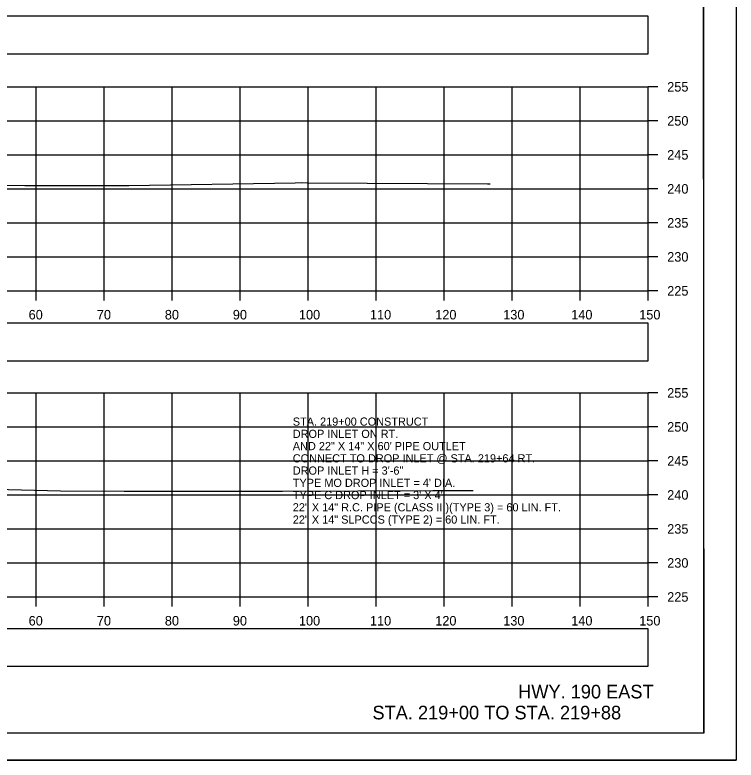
# Model space of a CAD drawing. Extents: x 1369627 to 1374022, y 380035 to 398173.
# Drawn here: x 1372155.4 to 1372261.5, y 384305.5 to 384415.1 of the extents above; entities that cross this region are included whole.
import ezdxf

# ---------------------------------------------------------------- set-up
doc = ezdxf.new("R2010")
doc.units = 0
for name, color, linetype in [('Default', 7, 'Continuous'), ('R_Axis', 7, 'Continuous'), ('R_Axis Annot', 7, 'Continuous'), ('R_Border', 7, 'Continuous'), ('R_Draft', 7, 'Continuous'), ('R_Exist Surface', 7, 'Continuous'), ('R_Grid', 7, 'Continuous'), ('R_No Plot', 7, 'Continuous'), ('R_Water Annot', 7, 'Continuous')]:
    doc.layers.add(name, color=color, linetype=linetype)

msp = doc.modelspace()

# ---------------------------------------------------------------- linework, layer by layer
at = {"layer": 'Default'}
for points in [[(1371948.53, 384409.37), (1372248.53, 384409.37), (1372248.53, 384414.9), (1371948.53, 384414.9)], [(1371948.53, 384364.24), (1372248.53, 384364.24), (1372248.53, 384369.76), (1371948.53, 384369.76)], [(1371948.53, 384319.32), (1372248.53, 384319.32), (1372248.53, 384324.84), (1371948.53, 384324.84)]]:
    msp.add_lwpolyline(points, close=True, dxfattribs=at)
at = {"layer": 'R_Axis'}
for p, q in [((1372248.53, 384374.52), (1372248.53, 384404.52)), ((1372249.93, 384404.52), (1372248.53, 384404.52)), ((1372249.93, 384399.52), (1372248.53, 384399.52)), ((1372249.93, 384394.52), (1372248.53, 384394.52)), ((1372249.93, 384389.52), (1372248.53, 384389.52)), ((1372249.93, 384384.52), (1372248.53, 384384.52)), ((1372249.93, 384379.52), (1372248.53, 384379.52)), ((1371948.53, 384374.52), (1372248.53, 384374.52)), ((1372158.53, 384373.12), (1372158.53, 384374.52)), ((1372168.53, 384373.12), (1372168.53, 384374.52)), ((1372178.53, 384373.12), (1372178.53, 384374.52)), ((1372188.53, 384373.12), (1372188.53, 384374.52)), ((1372198.53, 384373.12), (1372198.53, 384374.52)), ((1372208.53, 384373.12), (1372208.53, 384374.52)), ((1372218.53, 384373.12), (1372218.53, 384374.52)), ((1372228.53, 384373.12), (1372228.53, 384374.52)), ((1372238.53, 384373.12), (1372238.53, 384374.52)), ((1372248.53, 384373.12), (1372248.53, 384374.52)), ((1372249.93, 384374.52), (1372248.53, 384374.52)), ((1372248.53, 384329.52), (1372248.53, 384359.52)), ((1372249.93, 384359.52), (1372248.53, 384359.52)), ((1372249.93, 384354.52), (1372248.53, 384354.52)), ((1372249.93, 384349.52), (1372248.53, 384349.52)), ((1372249.93, 384344.52), (1372248.53, 384344.52)), ((1372249.93, 384339.52), (1372248.53, 384339.52)), ((1372249.93, 384334.52), (1372248.53, 384334.52)), ((1371948.53, 384329.52), (1372248.53, 384329.52)), ((1372158.53, 384328.12), (1372158.53, 384329.52)), ((1372168.53, 384328.12), (1372168.53, 384329.52)), ((1372178.53, 384328.12), (1372178.53, 384329.52)), ((1372188.53, 384328.12), (1372188.53, 384329.52)), ((1372198.53, 384328.12), (1372198.53, 384329.52)), ((1372208.53, 384328.12), (1372208.53, 384329.52)), ((1372218.53, 384328.12), (1372218.53, 384329.52)), ((1372228.53, 384328.12), (1372228.53, 384329.52)), ((1372238.53, 384328.12), (1372238.53, 384329.52)), ((1372248.53, 384328.12), (1372248.53, 384329.52)), ((1372249.93, 384329.52), (1372248.53, 384329.52))]:
    msp.add_line(p, q, dxfattribs=at)
at = {"layer": 'R_Border'}
for q in [(1372256.71, 384514.97), (1371940.53, 384309.51)]:
    msp.add_line((1372256.71, 384309.51), q, dxfattribs=at)
at = {"layer": 'R_Exist Surface'}
for points in [[(1372149.25, 384390.04), (1372156.83, 384390.02), (1372172.13, 384390), (1372196.59, 384390.42), (1372197.56, 384390.44), (1372198.39, 384390.43), (1372224.89, 384390.26), (1372225.3, 384390.25)], [(1372150.56, 384345.4), (1372162.08, 384345.13), (1372171.48, 384345.07), (1372184.61, 384345.07), (1372194.73, 384345.09), (1372216.86, 384345.16), (1372222.81, 384345.19)]]:
    msp.add_lwpolyline(points, dxfattribs=at)
at = {"layer": 'R_Grid'}
for p, q in [((1371948.53, 384404.52), (1372248.53, 384404.52)), ((1372158.53, 384374.52), (1372158.53, 384404.52)), ((1372168.53, 384374.52), (1372168.53, 384404.52)), ((1372178.53, 384374.52), (1372178.53, 384404.52)), ((1372188.53, 384374.52), (1372188.53, 384404.52)), ((1372198.53, 384374.52), (1372198.53, 384404.52)), ((1372208.53, 384374.52), (1372208.53, 384404.52)), ((1372218.53, 384374.52), (1372218.53, 384404.52)), ((1372228.53, 384374.52), (1372228.53, 384404.52)), ((1372238.53, 384374.52), (1372238.53, 384404.52)), ((1372248.53, 384374.52), (1372248.53, 384404.52)), ((1371948.53, 384399.52), (1372248.53, 384399.52)), ((1371948.53, 384394.52), (1372248.53, 384394.52)), ((1371948.53, 384389.52), (1372248.53, 384389.52)), ((1371948.53, 384384.52), (1372248.53, 384384.52)), ((1371948.53, 384379.52), (1372248.53, 384379.52)), ((1371948.53, 384374.52), (1372248.53, 384374.52)), ((1371948.53, 384359.52), (1372248.53, 384359.52)), ((1372158.53, 384329.52), (1372158.53, 384359.52)), ((1372168.53, 384329.52), (1372168.53, 384359.52)), ((1372178.53, 384329.52), (1372178.53, 384359.52)), ((1372188.53, 384329.52), (1372188.53, 384359.52)), ((1372198.53, 384329.52), (1372198.53, 384359.52)), ((1372208.53, 384329.52), (1372208.53, 384359.52)), ((1372218.53, 384329.52), (1372218.53, 384359.52)), ((1372228.53, 384329.52), (1372228.53, 384359.52)), ((1372238.53, 384329.52), (1372238.53, 384359.52)), ((1372248.53, 384329.52), (1372248.53, 384359.52)), ((1371948.53, 384354.52), (1372248.53, 384354.52)), ((1371948.53, 384349.52), (1372248.53, 384349.52)), ((1371948.53, 384344.52), (1372248.53, 384344.52)), ((1371948.53, 384339.52), (1372248.53, 384339.52)), ((1371948.53, 384334.52), (1372248.53, 384334.52)), ((1371948.53, 384329.52), (1372248.53, 384329.52))]:
    msp.add_line(p, q, dxfattribs=at)
at = {"layer": 'R_No Plot'}
msp.add_line((1371928.13, 384305.54), (1372261.46, 384305.54), dxfattribs=at)
for points in [[(1371928.12, 384518.87), (1372261.46, 384518.87), (1372261.46, 384305.53), (1371928.12, 384305.53)], [(1372174.45, 384514.97), (1372194.07, 384514.97), (1372194.07, 384505.09), (1372210.18, 384505.09), (1372233.38, 384505.09), (1372233.38, 384472.42), (1372256.59, 384472.42), (1372256.71, 384309.51), (1371940.53, 384309.51), (1371940.53, 384514.97)]]:
    msp.add_lwpolyline(points, close=True, dxfattribs=at)

# ---------------------------------------------------------------- texts
at = {"layer": 'R_Axis Annot'}
for s, p in [('255', (1372251.33, 384403.82)), ('250', (1372251.33, 384398.82)), ('245', (1372251.33, 384393.82)), ('240', (1372251.33, 384388.82)), ('235', (1372251.33, 384383.82)), ('230', (1372251.33, 384378.82)), ('225', (1372251.33, 384373.82)), ('60', (1372157.41, 384370.32)), ('70', (1372167.44, 384370.32)), ('80', (1372177.44, 384370.32)), ('90', (1372187.44, 384370.32)), ('100', (1372197.16, 384370.32)), ('110', (1372207.61, 384370.32)), ('120', (1372217.21, 384370.32)), ('130', (1372227.21, 384370.32)), ('140', (1372237.21, 384370.32)), ('150', (1372247.21, 384370.32)), ('255', (1372251.33, 384358.82)), ('250', (1372251.33, 384353.82)), ('245', (1372251.33, 384348.82)), ('240', (1372251.33, 384343.82)), ('235', (1372251.33, 384338.82)), ('230', (1372251.33, 384333.82)), ('225', (1372251.33, 384328.82)), ('60', (1372157.41, 384325.32)), ('70', (1372167.44, 384325.32)), ('80', (1372177.44, 384325.32)), ('90', (1372187.44, 384325.32)), ('100', (1372197.16, 384325.32)), ('110', (1372207.61, 384325.32)), ('120', (1372217.21, 384325.32)), ('130', (1372227.21, 384325.32)), ('140', (1372237.21, 384325.32)), ('150', (1372247.21, 384325.32))]:
    msp.add_text(s, height=1.4, dxfattribs=at).set_placement(p)
at = {"layer": 'R_Draft'}
for s, p in [('HWY. 190 EAST', (1372229.41, 384314.6)), ('STA. 219+00 TO STA. 219+88', (1372207.98, 384311.52))]:
    msp.add_text(s, height=2, dxfattribs=at).set_placement(p)
at = {"layer": 'R_Water Annot'}
for s, p in [('STA. 219+00 CONSTRUCT', (1372196.26, 384354.7)), ('DROP INLET ON RT.', (1372196.26, 384352.9)), ('AND 22" X 14" X 60\' PIPE OUTLET', (1372196.26, 384351.1)), ('CONNECT TO DROP INLET @ STA. 219+64 RT.', (1372196.26, 384349.3)), ('DROP INLET H = 3\'-6"', (1372196.26, 384347.5)), ("TYPE MO DROP INLET = 4' DIA.", (1372196.26, 384345.7)), ("TYPE C DROP INLET = 3' X 4'", (1372196.26, 384343.9)), ('22" X 14" R.C. PIPE (CLASS III)(TYPE 3) = 60 LIN. FT.', (1372196.26, 384342.1)), ('22" X 14" SLPCCS (TYPE 2) = 60 LIN. FT.', (1372196.26, 384340.3))]:
    msp.add_text(s, height=1.2, dxfattribs=at).set_placement(p)

doc.saveas('drawing.dxf')
